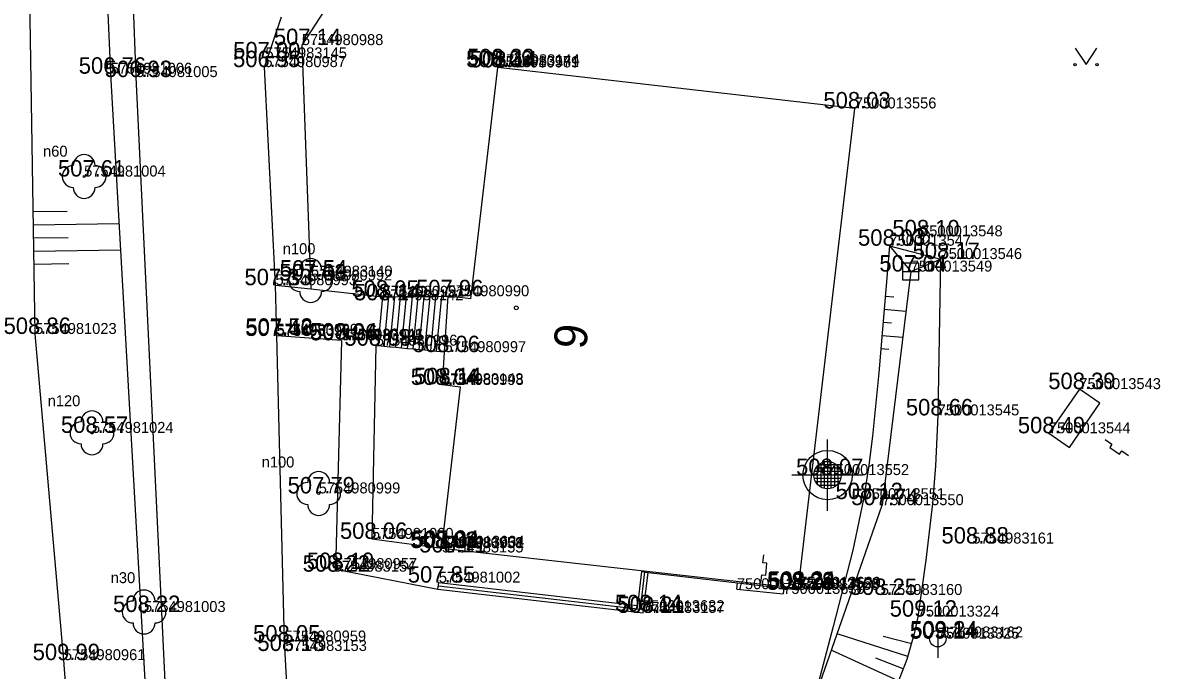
# Model space of a CAD drawing. Extents: x -669251 to -668549, y -1128351 to -1127698.
# Drawn here: x -669009 to -668957.1, y -1127783.6 to -1127754 of the extents above; entities that cross this region are included whole.
import ezdxf

# ---------------------------------------------------------------- set-up
doc = ezdxf.new("R2010")
doc.units = 0
for name, color, linetype in [('Vrstva 1', 7, 'Continuous'), ('Vrstva 10', 7, 'Continuous'), ('Vrstva 11', 7, 'Continuous'), ('Vrstva 14', 7, 'Continuous'), ('Vrstva 15', 7, 'Continuous'), ('Vrstva 2', 7, 'Continuous'), ('Vrstva 22', 7, 'Continuous'), ('Vrstva 24', 7, 'Continuous'), ('Vrstva 27', 7, 'Continuous'), ('Vrstva 3', 7, 'Continuous'), ('Vrstva 35', 7, 'Continuous'), ('Vrstva 36', 7, 'Continuous'), ('Vrstva 44', 7, 'Continuous'), ('Vrstva 47', 7, 'Continuous'), ('Vrstva 5', 7, 'Continuous'), ('Vrstva 58', 7, 'Continuous'), ('Vrstva 9', 7, 'Continuous')]:
    doc.layers.add(name, color=color, linetype=linetype)

msp = doc.modelspace()

# ---------------------------------------------------------------- linework, layer by layer
at = {"layer": 'Vrstva 1'}
for p, q in [((-668996.266, -1127755.056), (-668996.266, -1127755.056)), ((-668997.927, -1127755.66), (-668997.927, -1127755.66)), ((-669004.988, -1127756.361), (-669004.988, -1127756.361)), ((-668997.972, -1127756.059), (-668997.972, -1127756.059)), ((-668987.336, -1127756.059), (-668987.336, -1127756.059)), ((-668987.333, -1127756.074), (-668987.333, -1127756.074)), ((-668987.311, -1127755.974), (-668987.311, -1127755.974)), ((-669003.824, -1127756.515), (-669003.824, -1127756.515)), ((-668971.042, -1127757.945), (-668971.042, -1127757.945)), ((-669006.195, -1127761.053), (-669006.195, -1127761.053)), ((-668968.022, -1127763.782), (-668968.022, -1127763.782)), ((-668969.462, -1127764.211), (-668969.462, -1127764.211)), ((-668967.135, -1127764.819), (-668967.135, -1127764.819)), ((-668995.848, -1127765.619), (-668995.848, -1127765.619)), ((-668968.495, -1127765.389), (-668968.495, -1127765.389)), ((-668997.466, -1127766.011), (-668997.466, -1127766.011)), ((-668995.862, -1127765.796), (-668995.862, -1127765.796)), ((-668992.612, -1127766.701), (-668992.612, -1127766.701)), ((-668992.567, -1127766.539), (-668992.567, -1127766.539)), ((-668989.614, -1127766.515), (-668989.614, -1127766.515)), ((-669008.429, -1127768.237), (-669008.429, -1127768.237)), ((-668997.421, -1127768.273), (-668997.421, -1127768.273)), ((-668997.408, -1127768.327), (-668997.408, -1127768.327)), ((-668994.452, -1127768.492), (-668994.452, -1127768.492)), ((-668994.451, -1127768.528), (-668994.451, -1127768.528)), ((-668992.89, -1127768.772), (-668992.89, -1127768.772)), ((-668989.753, -1127769.066), (-668989.753, -1127769.066)), ((-668989.875, -1127770.529), (-668989.875, -1127770.529)), ((-668989.863, -1127770.563), (-668989.863, -1127770.563)), ((-668960.804, -1127770.753), (-668960.804, -1127770.753)), ((-668967.265, -1127771.952), (-668967.265, -1127771.952)), ((-669005.836, -1127772.751), (-669005.836, -1127772.751)), ((-668962.192, -1127772.77), (-668962.192, -1127772.77)), ((-668972.288, -1127774.675), (-668972.288, -1127774.675)), ((-668995.496, -1127775.513), (-668995.496, -1127775.513)), ((-668970.648, -1127775.774), (-668970.648, -1127775.774)), ((-668969.797, -1127776.049), (-668969.797, -1127776.049)), ((-668993.066, -1127777.588), (-668993.066, -1127777.588)), ((-668989.885, -1127778.009), (-668989.885, -1127778.009)), ((-668989.846, -1127778.002), (-668989.846, -1127778.002)), ((-668989.829, -1127777.948), (-668989.829, -1127777.948)), ((-668965.677, -1127777.8), (-668965.677, -1127777.8)), ((-668989.874, -1127778.208), (-668989.874, -1127778.208)), ((-668994.811, -1127779.084), (-668994.811, -1127779.084)), ((-668994.728, -1127778.964), (-668994.728, -1127778.964)), ((-668990.017, -1127779.583), (-668990.017, -1127779.583)), ((-668976.426, -1127779.885), (-668976.426, -1127779.885)), ((-668974.31, -1127780.099), (-668974.31, -1127780.099)), ((-668973.642, -1127779.916), (-668973.642, -1127779.916)), ((-668973.62, -1127779.842), (-668973.62, -1127779.842)), ((-668973.575, -1127779.819), (-668973.575, -1127779.819)), ((-668969.861, -1127780.146), (-668969.861, -1127780.146)), ((-669003.461, -1127780.924), (-669003.461, -1127780.924)), ((-668980.711, -1127780.886), (-668980.711, -1127780.886)), ((-668980.694, -1127780.964), (-668980.694, -1127780.964)), ((-668968.178, -1127781.137), (-668968.178, -1127781.137)), ((-668997.053, -1127782.271), (-668997.053, -1127782.271)), ((-668967.261, -1127782.141), (-668967.261, -1127782.141)), ((-668967.096, -1127782.087), (-668967.096, -1127782.087)), ((-668997.017, -1127782.703), (-668997.017, -1127782.703)), ((-669007.118, -1127783.121), (-669007.118, -1127783.121))]:
    msp.add_line(p, q, dxfattribs=at)
at = {"layer": 'Vrstva 10'}
for p, q in [((-669003.824, -1127756.515), (-669005.418, -1127711.59)), ((-668997.972, -1127756.059), (-668997.193, -1127753.764)), ((-668997.466, -1127766.011), (-668997.972, -1127756.059)), ((-669002.484, -1127784.411), (-669003.824, -1127756.515)), ((-668997.466, -1127766.011), (-668995.862, -1127766.184)), ((-668997.408, -1127768.327), (-668997.466, -1127766.011)), ((-668995.862, -1127766.184), (-668992.567, -1127766.539)), ((-668997.053, -1127782.271), (-668997.408, -1127768.327)), ((-668994.451, -1127768.528), (-668997.408, -1127768.327)), ((-668994.451, -1127768.528), (-668994.728, -1127778.964)), ((-668992.89, -1127768.772), (-668993.066, -1127777.588)), ((-668992.777, -1127768.783), (-668992.89, -1127768.772)), ((-668993.066, -1127777.588), (-668989.885, -1127778.009)), ((-668994.728, -1127778.964), (-668990.061, -1127779.88)), ((-668980.775, -1127779.079), (-668980.957, -1127780.631)), ((-668980.694, -1127780.963), (-668980.477, -1127779.114)), ((-668990.061, -1127779.88), (-668990.017, -1127779.583)), ((-668990.017, -1127779.583), (-668980.957, -1127780.631)), ((-668990.061, -1127779.88), (-668980.694, -1127780.963)), ((-668995.567, -1127809.09), (-668997.053, -1127782.271))]:
    msp.add_line(p, q, dxfattribs=at)
at = {"layer": 'Vrstva 11'}
for p, q in [((-668992.777, -1127768.783), (-668992.567, -1127766.539)), ((-668992.567, -1127766.539), (-668992.299, -1127766.537)), ((-668992.512, -1127768.808), (-668992.299, -1127766.537)), ((-668992.299, -1127766.537), (-668992.03, -1127766.535)), ((-668992.245, -1127768.833), (-668992.03, -1127766.535)), ((-668992.03, -1127766.535), (-668991.762, -1127766.533)), ((-668991.98, -1127768.858), (-668991.762, -1127766.533)), ((-668991.762, -1127766.533), (-668991.493, -1127766.531)), ((-668991.713, -1127768.883), (-668991.493, -1127766.531)), ((-668991.493, -1127766.531), (-668991.225, -1127766.529)), ((-668991.448, -1127768.908), (-668991.225, -1127766.529)), ((-668991.225, -1127766.529), (-668990.956, -1127766.527)), ((-668991.182, -1127768.933), (-668990.956, -1127766.527)), ((-668990.956, -1127766.527), (-668990.688, -1127766.525)), ((-668990.916, -1127768.958), (-668990.688, -1127766.525)), ((-668990.688, -1127766.525), (-668990.419, -1127766.522)), ((-668990.65, -1127768.983), (-668990.419, -1127766.522)), ((-668990.419, -1127766.522), (-668990.151, -1127766.52)), ((-668990.384, -1127769.008), (-668990.151, -1127766.52)), ((-668990.151, -1127766.52), (-668989.882, -1127766.517)), ((-668990.118, -1127769.032), (-668989.882, -1127766.517)), ((-668989.882, -1127766.517), (-668989.614, -1127766.515)), ((-668992.512, -1127768.808), (-668992.777, -1127768.783)), ((-668992.245, -1127768.833), (-668992.512, -1127768.808)), ((-668991.98, -1127768.858), (-668992.245, -1127768.833)), ((-668991.713, -1127768.883), (-668991.98, -1127768.858)), ((-668991.448, -1127768.908), (-668991.713, -1127768.883)), ((-668991.182, -1127768.933), (-668991.448, -1127768.908)), ((-668990.916, -1127768.958), (-668991.182, -1127768.933)), ((-668990.65, -1127768.983), (-668990.916, -1127768.958)), ((-668990.384, -1127769.008), (-668990.65, -1127768.983)), ((-668990.118, -1127769.032), (-668990.384, -1127769.008)), ((-668989.771, -1127769.064), (-668990.118, -1127769.032))]:
    msp.add_line(p, q, dxfattribs=at)
at = {"layer": 'Vrstva 14'}
for p, q in [((-669006.806, -1127713.552), (-669004.988, -1127756.361)), ((-668989.294, -1127744.271), (-668996.266, -1127755.056)), ((-669008.429, -1127768.237), (-669008.802, -1127744.83)), ((-668996.266, -1127755.056), (-668995.862, -1127766.184)), ((-668969.462, -1127764.211), (-668967.135, -1127764.819)), ((-668969.462, -1127764.211), (-668968.495, -1127765.389)), ((-668968.495, -1127765.389), (-668967.135, -1127764.819)), ((-668968.495, -1127765.389), (-668969.797, -1127776.049)), ((-669007.118, -1127783.121), (-669008.429, -1127768.237)), ((-668972.952, -1127785.05), (-668969.797, -1127776.049)), ((-669004.995, -1127811.202), (-669007.118, -1127783.121))]:
    msp.add_line(p, q, dxfattribs=at)
for points in [[(-669004.988, -1127756.361), (-669003.445, -1127783.774), (-669001.902, -1127811.188)], [(-668969.462, -1127764.211), (-668969.954, -1127770.01), (-668970.238, -1127772.903), (-668970.422, -1127774.342), (-668970.648, -1127775.774), (-668971.131, -1127778.109), (-668972.03, -1127781.582), (-668972.952, -1127785.05)], [(-668967.135, -1127764.819), (-668967.2, -1127768.385), (-668967.265, -1127771.952), (-668967.365, -1127774.255), (-668967.507, -1127775.978), (-668967.806, -1127778.558), (-668968.178, -1127781.137), (-668968.317, -1127781.862), (-668968.675, -1127783.089), (-668969.029, -1127783.983), (-668969.674, -1127785.301), (-668970.432, -1127786.617), (-668971.022, -1127787.623), (-668971.509, -1127788.374), (-668971.912, -1127788.865), (-668972.239, -1127789.163), (-668972.501, -1127789.334), (-668972.924, -1127789.488), (-668973.15, -1127789.511), (-668973.386, -1127789.495), (-668982.495, -1127788.083), (-668991.603, -1127786.671)]]:
    msp.add_lwpolyline(points, dxfattribs=at)
at = {"layer": 'Vrstva 15'}
for p, q in [((-669008.518, -1127762.653), (-669006.966, -1127762.629)), ((-669008.508, -1127763.254), (-669004.604, -1127763.191)), ((-669008.499, -1127763.853), (-669006.927, -1127763.828)), ((-669008.489, -1127764.454), (-669004.536, -1127764.391)), ((-669008.48, -1127765.053), (-669006.889, -1127765.028)), ((-668969.672, -1127766.507), (-668969.26, -1127766.543)), ((-668969.72, -1127767.105), (-668968.715, -1127767.194)), ((-668969.768, -1127767.702), (-668969.376, -1127767.735)), ((-668969.815, -1127768.3), (-668968.86, -1127768.38)), ((-668969.863, -1127768.899), (-668969.491, -1127768.93)), ((-668968.628, -1127782.951), (-668971.855, -1127781.92)), ((-668968.449, -1127782.379), (-668969.756, -1127782.037)), ((-668969.066, -1127784.069), (-668972.116, -1127782.665)), ((-668968.834, -1127783.515), (-668970.094, -1127783.024))]:
    msp.add_line(p, q, dxfattribs=at)
at = {"layer": 'Vrstva 22'}
for centre in [(-669006.195, -1127761.053), (-668995.862, -1127765.796), (-669005.836, -1127772.751), (-668995.496, -1127775.513), (-669003.461, -1127780.924)]:
    msp.add_circle(centre, 0.05, dxfattribs=at)
for centre, start, end in [((-669006.695, -1127761.053), 90, 270), ((-669006.195, -1127760.553), 0, 180), ((-669005.695, -1127761.053), 270, 90), ((-669006.195, -1127761.553), 180, 0), ((-668995.862, -1127765.296), 0, 180), ((-668996.362, -1127765.796), 90, 270), ((-668995.362, -1127765.796), 270, 90), ((-668995.862, -1127766.296), 180, 0), ((-669005.836, -1127772.251), 0, 180), ((-669006.336, -1127772.751), 90, 270), ((-669005.336, -1127772.751), 270, 90), ((-669005.836, -1127773.251), 180, 0), ((-668995.496, -1127775.013), 0, 180), ((-668995.996, -1127775.513), 90, 270), ((-668994.996, -1127775.513), 270, 90), ((-668995.496, -1127776.013), 180, 0), ((-669003.461, -1127780.424), 0, 180), ((-669003.961, -1127780.924), 90, 270), ((-669002.961, -1127780.924), 270, 90), ((-669003.461, -1127781.424), 180, 0)]:
    msp.add_arc(centre, 0.5, start, end, dxfattribs=at)
at = {"layer": 'Vrstva 24'}
for p, q in [((-668960.804, -1127770.753), (-668962.192, -1127772.77)), ((-668959.865, -1127771.4), (-668960.805, -1127770.754)), ((-668961.253, -1127773.416), (-668959.865, -1127771.4)), ((-668962.192, -1127772.77), (-668961.253, -1127773.416)), ((-668976.426, -1127779.885), (-668976.396, -1127779.593)), ((-668976.426, -1127779.885), (-668974.311, -1127780.099)), ((-668974.285, -1127779.841), (-668974.311, -1127780.099))]:
    msp.add_line(p, q, dxfattribs=at)
for points in [[(-668959.62, -1127773.054), (-668959.317, -1127773.264), (-668959.421, -1127773.415), (-668958.966, -1127773.728), (-668958.862, -1127773.577), (-668958.558, -1127773.785)], [(-668975.328, -1127779.594), (-668975.29, -1127779.228), (-668975.108, -1127779.246), (-668975.053, -1127778.697), (-668975.235, -1127778.678), (-668975.199, -1127778.312)]]:
    msp.add_lwpolyline(points, dxfattribs=at)
at = {"layer": 'Vrstva 27'}
for p, q in [((-668968.022, -1127763.407), (-668968.022, -1127764.657)), ((-668968.87, -1127765.389), (-668968.12, -1127765.389)), ((-668967.261, -1127781.766), (-668967.261, -1127783.016))]:
    msp.add_line(p, q, dxfattribs=at)
msp.add_lwpolyline([(-668968.87, -1127765.763), (-668968.12, -1127765.763), (-668968.12, -1127765.013), (-668968.87, -1127765.013)], close=True, dxfattribs=at)
for centre in [(-668968.022, -1127763.782), (-668967.261, -1127782.141)]:
    msp.add_circle(centre, 0.375, dxfattribs=at)
at = {"layer": 'Vrstva 35'}
for p, q in [((-668972.288, -1127774.05), (-668972.288, -1127773.05)), ((-668972.288, -1127774.05), (-668972.288, -1127775.3)), ((-668971.683, -1127774.519), (-668972.893, -1127774.519)), ((-668971.747, -1127774.362), (-668972.829, -1127774.362)), ((-668972.757, -1127774.262), (-668972.757, -1127775.088)), ((-668971.875, -1127774.206), (-668972.701, -1127774.206)), ((-668972.6, -1127774.133), (-668972.6, -1127775.217)), ((-668972.444, -1127774.07), (-668972.444, -1127775.28)), ((-668972.132, -1127774.07), (-668972.132, -1127775.28)), ((-668971.976, -1127774.133), (-668971.976, -1127775.217)), ((-668971.819, -1127774.262), (-668971.819, -1127775.088)), ((-668972.913, -1127774.675), (-668973.913, -1127774.675)), ((-668971.663, -1127774.675), (-668972.913, -1127774.675)), ((-668971.683, -1127774.831), (-668972.893, -1127774.831)), ((-668971.747, -1127774.988), (-668972.829, -1127774.988)), ((-668970.663, -1127774.675), (-668971.663, -1127774.675)), ((-668971.875, -1127775.144), (-668972.701, -1127775.144)), ((-668972.288, -1127776.3), (-668972.288, -1127775.3))]:
    msp.add_line(p, q, dxfattribs=at)
for radius in [1.125, 0.625]:
    msp.add_circle((-668972.288, -1127774.675), radius, dxfattribs=at)
at = {"layer": 'Vrstva 36'}
for p, q in [((-668961, -1127755.195), (-668960.5, -1127755.945)), ((-668960.5, -1127755.945), (-668960, -1127755.195))]:
    msp.add_line(p, q, dxfattribs=at)
for centre in [(-668961, -1127755.945), (-668960, -1127755.945)]:
    msp.add_circle(centre, 0.05, dxfattribs=at)
at = {"layer": 'Vrstva 5'}
for p, q in [((-668988.562, -1127766.637), (-668987.333, -1127756.074)), ((-668971.042, -1127757.945), (-668987.333, -1127756.074)), ((-668973.629, -1127779.918), (-668971.042, -1127757.945)), ((-668989.614, -1127766.515), (-668989.771, -1127769.064)), ((-668988.562, -1127766.637), (-668989.614, -1127766.515)), ((-668989.771, -1127769.064), (-668989.863, -1127770.563)), ((-668989.885, -1127778.009), (-668989.03, -1127770.66)), ((-668989.03, -1127770.66), (-668989.863, -1127770.563)), ((-668989.885, -1127778.009), (-668973.62, -1127779.842)), ((-668980.775, -1127779.079), (-668980.477, -1127779.114)), ((-668980.477, -1127779.114), (-668973.629, -1127779.918))]:
    msp.add_line(p, q, dxfattribs=at)
at = {"layer": 'Vrstva 58'}
msp.add_circle((-668986.486, -1127767.046), 0.0875, dxfattribs=at)
at = {"layer": 'Vrstva 9'}
for p, q in [((-668980.826, -1127780.798), (-668980.626, -1127779.096)), ((-668990.039, -1127779.732), (-668980.826, -1127780.798))]:
    msp.add_line(p, q, dxfattribs=at)

# ---------------------------------------------------------------- texts
at = {"layer": 'Vrstva 2'}
for s, p in [('5754980988', (-668996.266, -1127755.056)), ('5754983145', (-668997.927, -1127755.66)), ('5754981006', (-669004.988, -1127756.361)), ('5754980987', (-668997.972, -1127756.059)), ('5754980989', (-668987.333, -1127756.074)), ('7500013571', (-668987.336, -1127756.059)), ('5754983144', (-668987.311, -1127755.974)), ('5754981005', (-669003.824, -1127756.515)), ('7500013556', (-668971.042, -1127757.945)), ('5754981004', (-669006.195, -1127761.053)), ('7500013548', (-668968.022, -1127763.782)), ('7500013547', (-668969.462, -1127764.211)), ('7500013546', (-668967.135, -1127764.819)), ('5754983140', (-668995.848, -1127765.619)), ('7500013549', (-668968.495, -1127765.389)), ('5754980993', (-668997.466, -1127766.011)), ('5754980992', (-668995.862, -1127765.796)), ('5754983142', (-668992.612, -1127766.701)), ('5754980991', (-668992.567, -1127766.539)), ('5754980990', (-668989.614, -1127766.515)), ('5754981023', (-669008.429, -1127768.237)), ('5754983139', (-668997.421, -1127768.273)), ('5754980994', (-668997.408, -1127768.327)), ('5754983141', (-668994.452, -1127768.492)), ('5754980995', (-668994.451, -1127768.528)), ('5754980996', (-668992.89, -1127768.772)), ('5754980997', (-668989.753, -1127769.066)), ('5754983143', (-668989.875, -1127770.529)), ('5754980998', (-668989.863, -1127770.563)), ('7500013543', (-668960.804, -1127770.753)), ('7500013545', (-668967.265, -1127771.952)), ('5754981024', (-669005.836, -1127772.751)), ('7500013544', (-668962.192, -1127772.77)), ('7500013552', (-668972.288, -1127774.675)), ('5754980999', (-668995.496, -1127775.513)), ('7500013551', (-668970.648, -1127775.774)), ('7500013550', (-668969.797, -1127776.049)), ('5754981000', (-668993.066, -1127777.588)), ('5754980958', (-668989.885, -1127778.009)), ('5754981001', (-668989.846, -1127778.002)), ('7500013634', (-668989.829, -1127777.948)), ('5754983161', (-668965.677, -1127777.8)), ('5754983155', (-668989.874, -1127778.208)), ('5754983154', (-668994.811, -1127779.084)), ('5754980957', (-668994.728, -1127778.964)), ('5754981002', (-668990.017, -1127779.583)), ('7500013631', (-668976.426, -1127779.885)), ('7500013630', (-668974.31, -1127780.099)), ('5754983158', (-668973.642, -1127779.916)), ('7500013553', (-668973.62, -1127779.842)), ('7500013629', (-668973.575, -1127779.819)), ('5754983160', (-668969.861, -1127780.146)), ('5754981003', (-669003.461, -1127780.924)), ('7500013632', (-668980.711, -1127780.886)), ('5754983157', (-668980.694, -1127780.964)), ('7500013324', (-668968.178, -1127781.137)), ('5754980959', (-668997.053, -1127782.271)), ('7500013325', (-668967.261, -1127782.141)), ('5754983162', (-668967.096, -1127782.087)), ('5754983153', (-668997.017, -1127782.703)), ('5754980961', (-669007.118, -1127783.121))]:
    msp.add_text(s, height=0.5, dxfattribs=at).set_placement(p)
at = {"layer": 'Vrstva 3'}
for s, p in [('507.14 ', (-668997.54, -1127755.056)), ('506.95 ', (-668999.403, -1127756.059)), ('507.00 ', (-668999.399, -1127755.66)), ('508.09 ', (-668988.776, -1127756.059)), ('508.22 ', (-668988.726, -1127755.974)), ('508.14 ', (-668988.607, -1127756.074)), ('506.76 ', (-669006.44, -1127756.361)), ('506.93 ', (-669005.255, -1127756.515)), ('508.03 ', (-668972.478, -1127757.945)), ('507.61 ', (-669007.387, -1127761.053)), ('508.10 ', (-668969.331, -1127763.782)), ('508.03 ', (-668970.898, -1127764.211)), ('508.17 ', (-668968.409, -1127764.819)), ('507.64 ', (-668969.924, -1127765.389)), ('507.63 ', (-668997.291, -1127765.796)), ('507.54 ', (-668997.263, -1127765.619)), ('507.33 ', (-668998.881, -1127766.011)), ('507.96 ', (-668991.054, -1127766.515)), ('508.05 ', (-668994.003, -1127766.539)), ('508.14 ', (-668993.886, -1127766.701)), ('508.86 ', (-669009.867, -1127768.237)), ('507.46 ', (-668998.846, -1127768.327)), ('507.52 ', (-668998.836, -1127768.273)), ('507.96 ', (-668995.891, -1127768.528)), ('508.04 ', (-668995.888, -1127768.492)), ('508.08 ', (-668994.326, -1127768.772)), ('508.06 ', (-668991.213, -1127769.066)), ('508.04 ', (-668991.299, -1127770.563)), ('508.14 ', (-668991.149, -1127770.529)), ('508.39 ', (-668962.222, -1127770.753)), ('508.66 ', (-668968.717, -1127771.952)), ('508.57 ', (-669007.251, -1127772.751)), ('508.49 ', (-668963.61, -1127772.77)), ('508.07 ', (-668973.724, -1127774.675)), ('507.79 ', (-668996.914, -1127775.513)), ('508.12 ', (-668971.922, -1127775.774)), ('507.74 ', (-668971.212, -1127776.049)), ('508.06 ', (-668994.526, -1127777.588)), ('508.88 ', (-668967.092, -1127777.8)), ('508.03 ', (-668991.321, -1127778.009)), ('508.02 ', (-668991.282, -1127778.002)), ('507.94 ', (-668991.246, -1127777.948)), ('508.11 ', (-668990.911, -1127778.208)), ('508.10 ', (-668996.037, -1127778.964)), ('508.22 ', (-668996.226, -1127779.084)), ('507.85 ', (-668991.432, -1127779.583)), ('508.28 ', (-668975.057, -1127779.916)), ('508.22 ', (-668975.035, -1127779.842)), ('508.24 ', (-668974.99, -1127779.819)), ('508.25 ', (-668971.276, -1127780.146)), ('508.22 ', (-669004.876, -1127780.924)), ('508.14 ', (-668981.985, -1127780.886)), ('508.21 ', (-668981.872, -1127780.964)), ('509.12 ', (-668969.454, -1127781.137)), ('508.05 ', (-668998.489, -1127782.271)), ('509.14 ', (-668968.537, -1127782.141)), ('509.24 ', (-668968.513, -1127782.087)), ('508.18 ', (-668998.291, -1127782.703)), ('509.99 ', (-669008.54, -1127783.121))]:
    msp.add_text(s, height=0.75, dxfattribs=at).set_placement(p)
at = {"layer": 'Vrstva 44'}
msp.add_text('6', height=1.5, rotation=263.3039, dxfattribs=at).set_placement((-668984.672, -1127767.698))
at = {"layer": 'Vrstva 47'}
for s, p in [('n60', (-669008.067, -1127760.147)), ('n100', (-668997.133, -1127764.597)), ('n120', (-669007.856, -1127771.535)), ('n100', (-668998.095, -1127774.329)), ('n30', (-669004.98, -1127779.607))]:
    msp.add_text(s, height=0.5, dxfattribs=at).set_placement(p)

doc.saveas('drawing.dxf')
